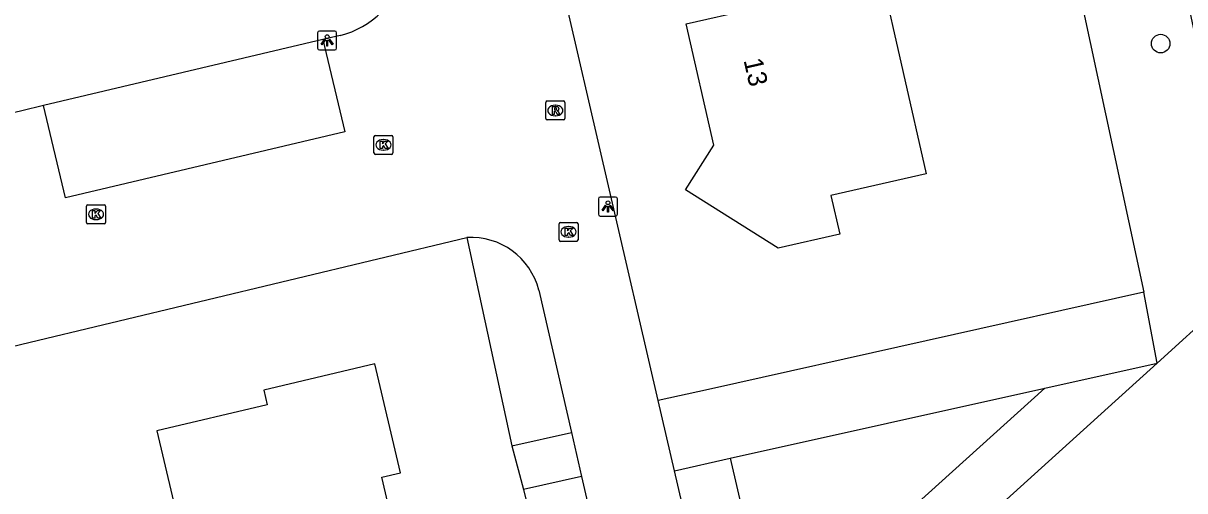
# Model space of a CAD drawing. Extents: x 162026 to 163499, y 387297 to 388169.
# Drawn here: x 163000.1 to 163061.3, y 387472.6 to 387497.2 of the extents above; entities that cross this region are included whole.
import ezdxf

# ---------------------------------------------------------------- set-up
doc = ezdxf.new("R2010")
doc.units = 0
for name, color, linetype in [('IMGEO_Boom', 7, 'Continuous'), ('IMGEO_Groenvoorziening', 7, 'Continuous'), ('IMGEO_Kolk', 7, 'Continuous'), ('IMGEO_Lichtpunt', 7, 'Continuous'), ('IMGEO_Pand', 7, 'Continuous'), ('IMGEO_Pand_nummerreeks', 7, 'Continuous'), ('IMGEO_Parkeervlak_open', 7, 'Continuous'), ('IMGEO_Rijbaan_lokaal_open', 7, 'Continuous'), ('IMGEO_Rioolput', 7, 'Continuous'), ('IMGEO_Voetpad_open', 7, 'Continuous')]:
    doc.layers.add(name, color=color, linetype=linetype)

msp = doc.modelspace()

# ---------------------------------------------------------------- linework, layer by layer
at = {"layer": 'IMGEO_Boom'}
msp.add_circle((163060.049, 387496.167), 0.489, dxfattribs=at)
at = {"layer": 'IMGEO_Groenvoorziening'}
for points in [[(163049.443, 387510.873), (163059.575, 387507.36), (163061.137, 387500), (163064.114, 387485.963), (163064.253, 387484.883), (163063.807, 387483.206), (163063.12, 387482.279), (163059.868, 387479.335)], [(163044.776, 387504.192), (163054.18, 387506.228), (163055.521, 387500), (163059.167, 387483.072)], [(163023.471, 387485.946), (163025.847, 387474.966)], [(163059.167, 387483.072), (163036.217, 387477.949), (163033.563, 387477.356)], [(163059.868, 387479.335), (163059.167, 387483.072)], [(163059.868, 387479.335), (163046.567, 387467.293), (163037.733, 387459.366)], [(163053.945, 387478.019), (163059.868, 387479.335)], [(163037.344, 387474.331), (163053.945, 387478.019)], [(163037.344, 387474.331), (163039.509, 387464.991), (163053.945, 387478.019)], [(163034.421, 387473.654), (163037.344, 387474.331)], [(163026.462, 387472.664), (163029.505, 387460.042)]]:
    msp.add_lwpolyline(points, dxfattribs=at)
at = {"layer": 'IMGEO_Kolk'}
for p, q in [((163018.571, 387490.406), (163018.571, 387491.258)), ((163018.646, 387491.332), (163019.498, 387491.332)), ((163019.059, 387491.112), (163019.084, 387491.112)), ((163019.572, 387491.258), (163019.572, 387490.406)), ((163019.498, 387490.332), (163018.646, 387490.332)), ((163019.082, 387490.552), (163019.057, 387490.552)), ((163003.417, 387486.744), (163003.417, 387487.596)), ((163003.492, 387487.67), (163004.344, 387487.67)), ((163003.905, 387487.45), (163003.93, 387487.45)), ((163004.418, 387487.596), (163004.418, 387486.744)), ((163004.344, 387486.67), (163003.492, 387486.67)), ((163003.928, 387486.89), (163003.903, 387486.89)), ((163028.332, 387485.822), (163028.332, 387486.674)), ((163028.407, 387486.748), (163029.259, 387486.748)), ((163028.82, 387486.528), (163028.845, 387486.528)), ((163029.333, 387486.674), (163029.333, 387485.822)), ((163028.843, 387485.968), (163028.818, 387485.968)), ((163029.259, 387485.748), (163028.407, 387485.748))]:
    msp.add_line(p, q, dxfattribs=at)
for points in [[(163018.571, 387490.406), (163018.571, 387491.258)], [(163018.646, 387491.332), (163019.498, 387491.332)], [(163018.892, 387491.032), (163019.015, 387491.032), (163019.015, 387490.881), (163019.145, 387491.032), (163019.309, 387491.032), (163019.163, 387490.881), (163019.316, 387490.632), (163019.164, 387490.632), (163019.079, 387490.796), (163019.015, 387490.729), (163019.015, 387490.632), (163018.892, 387490.632), (163018.892, 387491.032)], [(163019.572, 387491.258), (163019.572, 387490.406)], [(163019.498, 387490.332), (163018.646, 387490.332)], [(163003.417, 387486.744), (163003.417, 387487.596)], [(163003.492, 387487.67), (163004.344, 387487.67)], [(163003.738, 387487.37), (163003.861, 387487.37), (163003.861, 387487.219), (163003.991, 387487.37), (163004.155, 387487.37), (163004.009, 387487.219), (163004.162, 387486.97), (163004.01, 387486.97), (163003.925, 387487.134), (163003.861, 387487.067), (163003.861, 387486.97), (163003.738, 387486.97), (163003.738, 387487.37)], [(163004.418, 387487.596), (163004.418, 387486.744)], [(163004.344, 387486.67), (163003.492, 387486.67)], [(163028.332, 387485.822), (163028.332, 387486.674)], [(163028.407, 387486.748), (163029.259, 387486.748)], [(163029.333, 387486.674), (163029.333, 387485.822)], [(163028.653, 387486.448), (163028.776, 387486.448), (163028.776, 387486.297), (163028.906, 387486.448), (163029.07, 387486.448), (163028.924, 387486.297), (163029.077, 387486.048), (163028.925, 387486.048), (163028.84, 387486.212), (163028.776, 387486.145), (163028.776, 387486.048), (163028.653, 387486.048), (163028.653, 387486.448)], [(163029.259, 387485.748), (163028.407, 387485.748)]]:
    msp.add_lwpolyline(points, dxfattribs=at)
for centre, start, end in [((163018.648, 387491.256), 91.55205, 178.44795), ((163018.648, 387491.256), 91.55205, 178.44795), ((163019.496, 387491.256), 1.55205, 88.44795), ((163019.496, 387491.256), 1.55205, 88.44795), ((163018.648, 387490.408), 181.55205, 268.44795), ((163018.648, 387490.408), 181.55205, 268.44795), ((163019.496, 387490.408), 271.55205, 358.44795), ((163019.496, 387490.408), 271.55205, 358.44795), ((163003.494, 387487.594), 91.55205, 178.44795), ((163003.494, 387487.594), 91.55205, 178.44795), ((163004.342, 387487.594), 1.55205, 88.44795), ((163004.342, 387487.594), 1.55205, 88.44795), ((163003.494, 387486.746), 181.55205, 268.44795), ((163003.494, 387486.746), 181.55205, 268.44795), ((163004.342, 387486.746), 271.55205, 358.44795), ((163004.342, 387486.746), 271.55205, 358.44795), ((163028.409, 387486.672), 91.55205, 178.44795), ((163028.409, 387486.672), 91.55205, 178.44795), ((163029.257, 387486.672), 1.55205, 88.44795), ((163029.257, 387486.672), 1.55205, 88.44795), ((163028.409, 387485.824), 181.55205, 268.44795), ((163028.409, 387485.824), 181.55205, 268.44795), ((163029.257, 387485.824), 271.55205, 358.44795), ((163029.257, 387485.824), 271.55205, 358.44795)]:
    msp.add_arc(centre, 0.0765, start, end, dxfattribs=at)
for centre, major_axis, ratio, start_param, end_param in [((163019.058, 387490.832), (-0.387, 0.002), 0.722429, 4.712389, 7.853982), ((163019.083, 387490.832), (-0.39, 0.002), 0.717154, 1.570796, 4.712389), ((163003.904, 387487.17), (-0.387, 0.002), 0.722429, 4.712389, 7.853982), ((163003.929, 387487.17), (-0.39, 0.002), 0.717154, 1.570796, 4.712389), ((163028.819, 387486.248), (-0.387, 0.002), 0.722429, 4.712389, 7.853982), ((163028.844, 387486.248), (-0.39, 0.002), 0.717154, 1.570796, 4.712389)]:
    msp.add_ellipse(centre, major_axis=major_axis, ratio=ratio, start_param=start_param, end_param=end_param, dxfattribs=at)
at = {"layer": 'IMGEO_Lichtpunt'}
for p, q in [((163015.603, 387496.733), (163015.603, 387495.926)), ((163015.603, 387496.733), (163015.603, 387495.926)), ((163016.505, 387496.828), (163015.697, 387496.828)), ((163016.505, 387496.828), (163015.697, 387496.828)), ((163016.599, 387495.926), (163016.599, 387496.733)), ((163016.599, 387495.926), (163016.599, 387496.733)), ((163015.697, 387495.832), (163016.505, 387495.832)), ((163015.697, 387495.832), (163016.505, 387495.832)), ((163030.408, 387487.983), (163030.408, 387487.176)), ((163030.408, 387487.983), (163030.408, 387487.176)), ((163031.31, 387488.078), (163030.502, 387488.078)), ((163031.31, 387488.078), (163030.502, 387488.078)), ((163031.404, 387487.176), (163031.404, 387487.983)), ((163031.404, 387487.176), (163031.404, 387487.983)), ((163030.502, 387487.082), (163031.31, 387487.082)), ((163030.502, 387487.082), (163031.31, 387487.082))]:
    msp.add_line(p, q, dxfattribs=at)
for points in [[(163015.977, 387496.397), (163016.016, 387496.369), (163015.828, 387496.107), (163015.79, 387496.134), (163015.977, 387496.397)], [(163016.079, 387496.349), (163016.126, 387496.349), (163016.126, 387496.027), (163016.079, 387496.027), (163016.079, 387496.349)], [(163016.189, 387496.369), (163016.227, 387496.396), (163016.414, 387496.134), (163016.375, 387496.106), (163016.189, 387496.369)], [(163030.782, 387487.647), (163030.821, 387487.619), (163030.633, 387487.357), (163030.595, 387487.384), (163030.782, 387487.647)], [(163030.884, 387487.599), (163030.931, 387487.599), (163030.931, 387487.277), (163030.884, 387487.277), (163030.884, 387487.599)], [(163030.994, 387487.619), (163031.032, 387487.646), (163031.219, 387487.384), (163031.18, 387487.356), (163030.994, 387487.619)]]:
    msp.add_lwpolyline(points, dxfattribs=at)
for centre in [(163016.102, 387496.531), (163030.907, 387487.781)]:
    msp.add_circle(centre, 0.0994, dxfattribs=at)
for centre, start, end in [((163015.697, 387496.733), 90, 180), ((163015.697, 387496.733), 90, 180), ((163016.505, 387496.733), 0, 90), ((163016.505, 387496.733), 0, 90), ((163015.697, 387495.926), 180, 270), ((163015.697, 387495.926), 180, 270), ((163016.505, 387495.926), 270, 0), ((163016.505, 387495.926), 270, 360), ((163030.502, 387487.983), 90, 180), ((163030.502, 387487.983), 90, 180), ((163031.31, 387487.983), 0, 90), ((163031.31, 387487.983), 0, 90), ((163030.502, 387487.176), 180, 270), ((163030.502, 387487.176), 180, 270), ((163031.31, 387487.176), 270, 0), ((163031.31, 387487.176), 270, 360)]:
    msp.add_arc(centre, 0.0946, start, end, dxfattribs=at)
at = {"layer": 'IMGEO_Pand'}
for points in [[(163044.776, 387504.192), (163044.836, 387503.926), (163044.447, 387503.567), (163045.257, 387500), (163047.686, 387489.298), (163042.663, 387488.158), (163043.126, 387486.118), (163039.889, 387485.383), (163034.998, 387488.464), (163036.484, 387490.822), (163035.035, 387497.205), (163038.456, 387497.982), (163037.999, 387500), (163037.068, 387500.295), (163036.137, 387504.396)], [(163018.982, 387473.325), (163019.965, 387473.555), (163018.622, 387479.286), (163012.763, 387477.913), (163012.945, 387477.135), (163007.129, 387475.772), (163009.174, 387467.047), (163012.524, 387467.832), (163014.248, 387468.236), (163015.192, 387464.207), (163014.862, 387464.129), (163015.202, 387462.679), (163015.512, 387462.752), (163016.065, 387460.393), (163014.404, 387460.003), (163014.361, 387459.993), (163014.476, 387459.504), (163021.817, 387461.225), (163018.982, 387473.325)]]:
    msp.add_lwpolyline(points, dxfattribs=at)
at = {"layer": 'IMGEO_Parkeervlak_open'}
msp.add_lwpolyline([(163015.878, 387496.381), (163001.155, 387492.898)], dxfattribs=at)
at = {"layer": 'IMGEO_Rijbaan_lokaal_open'}
for points in [[(163033.563, 387477.356), (163028.315, 387500), (163027.036, 387505.516), (163019.794, 387503.828), (163020.19, 387502.427)], [(163015.878, 387496.381), (163017.03, 387491.516), (163002.307, 387488.033), (163001.155, 387492.898)], [(163016.784, 387496.595), (163015.878, 387496.381)], [(163001.155, 387492.898), (163000, 387492.625), (162994.906, 387491.42), (162997.604, 387479.756), (163000, 387480.329), (163023.471, 387485.946)], [(163027.264, 387483.177), (163028.987, 387475.684)], [(163034.421, 387473.654), (163033.563, 387477.356)], [(163028.987, 387475.684), (163029.521, 387473.363)], [(163037.733, 387459.366), (163034.421, 387473.654)], [(163029.521, 387473.363), (163032.933, 387458.53)]]:
    msp.add_lwpolyline(points, dxfattribs=at)
for centre, radius, start, end in [((163015.638, 387501.175), 4.721, 284.04429, 345.58671), ((163023.695, 387482.271), 3.682, 14.24316, 93.49578)]:
    msp.add_arc(centre, radius, start, end, dxfattribs=at)
at = {"layer": 'IMGEO_Rioolput'}
for p, q in [((163027.633, 387492.217), (163027.633, 387493.069)), ((163027.708, 387493.143), (163028.56, 387493.143)), ((163028.121, 387492.923), (163028.146, 387492.923)), ((163028.634, 387493.069), (163028.634, 387492.217)), ((163028.56, 387492.143), (163027.708, 387492.143)), ((163028.144, 387492.363), (163028.119, 387492.363))]:
    msp.add_line(p, q, dxfattribs=at)
for points in [[(163027.633, 387492.217), (163027.633, 387493.069)], [(163027.708, 387493.143), (163028.56, 387493.143)], [(163028.222, 387492.841), (163027.97, 387492.843), (163027.97, 387492.443)], [(163027.97, 387492.443), (163028.094, 387492.443), (163028.094, 387492.605), (163028.105, 387492.605)], [(163028.148, 387492.762), (163028.094, 387492.762), (163028.094, 387492.681)], [(163028.094, 387492.681), (163028.146, 387492.681)], [(163028.634, 387493.069), (163028.634, 387492.217)], [(163028.56, 387492.143), (163027.708, 387492.143)], [(163028.152, 387492.576), (163028.223, 387492.443), (163028.363, 387492.443), (163028.298, 387492.569)]]:
    msp.add_lwpolyline(points, dxfattribs=at)
for centre, radius, start, end in [((163027.71, 387493.067), 0.0765, 91.55205, 178.44795), ((163027.71, 387493.067), 0.0765, 91.55205, 178.44795), ((163028.104, 387492.552), 0.0533, 26.02933, 88.69889), ((163028.13, 387492.87), 0.19, 274.7715, 282.96867), ((163028.154, 387492.666), 0.0964, 77.00612, 93.18647), ((163028.168, 387492.723), 0.0378, 276.66336, 79.67722), ((163028.221, 387492.731), 0.109, 350.36119, 89.41601), ((163028.219, 387492.731), 0.112, 277.58423, 350.98172), ((163028.203, 387492.516), 0.108, 29.51342, 73.79051), ((163028.558, 387493.067), 0.0765, 1.55205, 88.44795), ((163028.558, 387493.067), 0.0765, 1.55205, 88.44795), ((163027.71, 387492.219), 0.0765, 181.55205, 268.44795), ((163027.71, 387492.219), 0.0765, 181.55205, 268.44795), ((163028.558, 387492.219), 0.0765, 271.55205, 358.44795), ((163028.558, 387492.219), 0.0765, 271.55205, 358.44795)]:
    msp.add_arc(centre, radius, start, end, dxfattribs=at)
for centre, major_axis, ratio, start_param, end_param in [((163028.12, 387492.643), (-0.387, 0.002), 0.722429, 4.712389, 7.853982), ((163028.145, 387492.643), (-0.39, 0.002), 0.717154, 1.570796, 4.712389)]:
    msp.add_ellipse(centre, major_axis=major_axis, ratio=ratio, start_param=start_param, end_param=end_param, dxfattribs=at)
at = {"layer": 'IMGEO_Voetpad_open'}
for points in [[(163025.847, 387474.966), (163028.987, 387475.684)], [(163025.847, 387474.966), (163026.462, 387472.664)], [(163029.521, 387473.363), (163026.462, 387472.664)]]:
    msp.add_lwpolyline(points, dxfattribs=at)

# ---------------------------------------------------------------- texts
at = {"layer": 'IMGEO_Pand_nummerreeks'}
msp.add_text('13', height=1, rotation=282.78821, dxfattribs=at).set_placement((163038.055, 387495.288))

doc.saveas('drawing.dxf')
